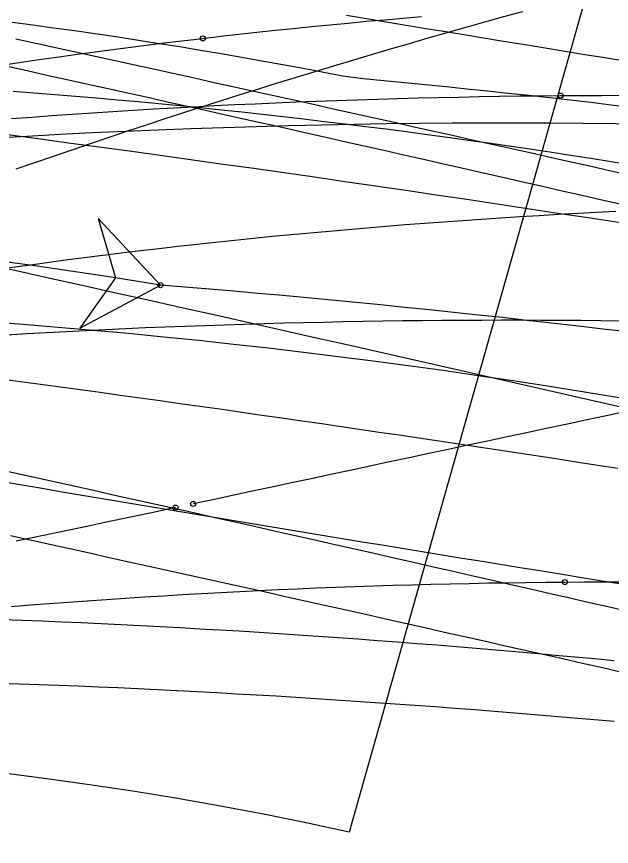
# Model space of a CAD drawing. Extents: x -14 to 1565148, y -25 to 642856.
# Drawn here: x 1564977.29 to 1564987.06, y 636499.08 to 636512.72 of the extents above; entities that cross this region are included whole.
import ezdxf

# ---------------------------------------------------------------- set-up
doc = ezdxf.new("R2010")
doc.units = 0
for name, color, linetype in [('DR_P_Headwall', 7, 'Continuous'), ('MT_P_Drums', 7, 'Continuous'), ('PM_P_Edge_Line', 7, 'Continuous'), ('PV_X_COP', 7, 'Continuous'), ('TR_Turning_Path25', 7, 'Continuous'), ('TR_Turning_Path26', 7, 'Continuous'), ('TR_Turning_Path27', 7, 'Continuous'), ('TR_Turning_Path28 - Copy-1', 7, 'Continuous'), ('TR_Turning_Path29', 7, 'Continuous')]:
    doc.layers.add(name, color=color, linetype=linetype)

msp = doc.modelspace()

# ---------------------------------------------------------------- linework, layer by layer
at = {"layer": 'DR_P_Headwall'}
for points in [[(1564977.212, 636512.631), (1564977.553, 636512.586), (1564977.894, 636512.54), (1564978.235, 636512.493), (1564978.575, 636512.444), (1564978.915, 636512.394), (1564979.255, 636512.342), (1564979.595, 636512.289), (1564979.934, 636512.235), (1564980.273, 636512.179), (1564980.613, 636512.122), (1564980.951, 636512.063), (1564981.29, 636512.003), (1564981.628, 636511.942), (1564981.966, 636511.879), (1564982.304, 636511.815), (1564982.642, 636511.751), (1564982.981, 636511.708), (1564983.321, 636511.675), (1564983.661, 636511.641), (1564984.001, 636511.607), (1564984.341, 636511.573), (1564984.681, 636511.538), (1564985.021, 636511.502), (1564985.36, 636511.466), (1564985.7, 636511.429), (1564986.039, 636511.391), (1564986.379, 636511.353), (1564986.718, 636511.314), (1564987.057, 636511.275), (1564987.396, 636511.235)], [(1564979.649, 636508.307), (1564978.623, 636509.401), (1564978.909, 636508.429), (1564978.327, 636507.599), (1564979.649, 636508.307)], [(1564987.104, 636502.128), (1564986.78, 636502.159), (1564986.456, 636502.189), (1564986.132, 636502.219), (1564985.808, 636502.248), (1564985.484, 636502.276), (1564985.16, 636502.304), (1564984.836, 636502.332), (1564984.512, 636502.358), (1564984.188, 636502.385), (1564983.864, 636502.41), (1564983.539, 636502.435), (1564983.215, 636502.46), (1564982.891, 636502.484), (1564982.567, 636502.507), (1564982.243, 636502.53), (1564981.918, 636502.552), (1564981.594, 636502.573), (1564981.269, 636502.594), (1564980.945, 636502.614), (1564980.621, 636502.634), (1564980.296, 636502.652), (1564979.971, 636502.671), (1564979.647, 636502.688), (1564979.322, 636502.705), (1564978.998, 636502.721), (1564978.673, 636502.737), (1564978.348, 636502.752), (1564978.024, 636502.766), (1564977.699, 636502.779), (1564977.375, 636502.792), (1564977.05, 636502.804)]]:
    msp.add_lwpolyline(points, dxfattribs=at)
msp.add_lwpolyline([(1564979.649, 636508.307), (1564978.623, 636509.401), (1564978.909, 636508.429), (1564978.327, 636507.599)], close=True, dxfattribs=at)
msp.add_circle((1564979.649, 636508.307), 0.0417, dxfattribs=at)
msp.add_circle((1564979.649, 636508.307), 0.0417, dxfattribs=at)
for centre, radius, start, end in [((1564966.537, 636429.697), 79.696, 80.53035, 99.34974), ((1564963.729, 636311.184), 197.765, 77.90523, 85.38277)]:
    msp.add_arc(centre, radius, start, end, dxfattribs=at)
at = {"layer": 'MT_P_Drums'}
for points in [[(1564977.2, 636511.047), (1564977.534, 636511.072), (1564977.867, 636511.096), (1564978.201, 636511.12), (1564978.535, 636511.142), (1564978.869, 636511.164), (1564979.203, 636511.185), (1564979.537, 636511.205), (1564979.871, 636511.224), (1564980.205, 636511.242), (1564980.539, 636511.259), (1564980.873, 636511.276), (1564981.207, 636511.291), (1564981.541, 636511.306), (1564981.876, 636511.32), (1564982.21, 636511.333), (1564982.545, 636511.346), (1564982.879, 636511.357), (1564983.213, 636511.368), (1564983.548, 636511.377), (1564983.882, 636511.386), (1564984.217, 636511.394), (1564984.551, 636511.401), (1564984.886, 636511.408), (1564985.221, 636511.413), (1564985.555, 636511.418), (1564985.89, 636511.422), (1564986.224, 636511.425)], [(1564986.224, 636511.425), (1564986.56, 636511.427), (1564986.895, 636511.428), (1564987.231, 636511.429)], [(1564977.126, 636507.492), (1564977.451, 636507.511), (1564977.776, 636507.529), (1564978.101, 636507.546), (1564978.425, 636507.563), (1564978.75, 636507.578), (1564979.075, 636507.593), (1564979.401, 636507.608), (1564979.726, 636507.621), (1564980.051, 636507.634), (1564980.376, 636507.646), (1564980.701, 636507.657), (1564981.026, 636507.667), (1564981.351, 636507.677), (1564981.677, 636507.686), (1564982.002, 636507.694), (1564982.327, 636507.701), (1564982.653, 636507.708), (1564982.978, 636507.714), (1564983.303, 636507.719), (1564983.628, 636507.724), (1564983.954, 636507.727), (1564984.279, 636507.73), (1564984.605, 636507.732), (1564984.93, 636507.733), (1564985.255, 636507.734), (1564985.581, 636507.734), (1564985.906, 636507.733), (1564986.231, 636507.731), (1564986.557, 636507.729), (1564986.882, 636507.726), (1564987.207, 636507.722)], [(1564977.194, 636503.022), (1564977.507, 636503.047), (1564977.82, 636503.071), (1564978.133, 636503.095), (1564978.446, 636503.117), (1564978.759, 636503.139), (1564979.072, 636503.16), (1564979.386, 636503.181), (1564979.699, 636503.2), (1564980.013, 636503.219), (1564980.326, 636503.237), (1564980.64, 636503.254), (1564980.954, 636503.27), (1564981.267, 636503.285), (1564981.581, 636503.3), (1564981.895, 636503.314), (1564982.209, 636503.327), (1564982.523, 636503.339), (1564982.837, 636503.351), (1564983.152, 636503.362), (1564983.466, 636503.371), (1564983.78, 636503.381), (1564984.094, 636503.389), (1564984.409, 636503.396), (1564984.723, 636503.403), (1564985.037, 636503.409), (1564985.352, 636503.414), (1564985.666, 636503.419), (1564985.981, 636503.422), (1564986.295, 636503.425)], [(1564986.295, 636503.425), (1564986.611, 636503.427), (1564986.926, 636503.428), (1564987.242, 636503.429)]]:
    msp.add_lwpolyline(points, dxfattribs=at)
for centre in [(1564986.224, 636511.425), (1564986.224, 636511.425), (1564986.295, 636503.425), (1564986.295, 636503.425)]:
    msp.add_circle(centre, 0.0417, dxfattribs=at)
msp.add_arc((1564985.341, 636368.211), 142.761, 73.29732, 100.95468, dxfattribs=at)
at = {"layer": 'PM_P_Edge_Line'}
for points in [[(1564977.228, 636511.495), (1564977.571, 636511.47), (1564977.914, 636511.443), (1564978.256, 636511.415), (1564978.598, 636511.386), (1564978.94, 636511.356), (1564979.282, 636511.325), (1564979.623, 636511.293), (1564979.964, 636511.26), (1564980.304, 636511.226), (1564980.644, 636511.191), (1564980.984, 636511.155), (1564981.324, 636511.118), (1564981.663, 636511.08), (1564982.002, 636511.041), (1564982.341, 636511.001), (1564982.679, 636510.96), (1564983.017, 636510.918), (1564983.355, 636510.876), (1564983.693, 636510.832), (1564984.03, 636510.787), (1564984.367, 636510.741), (1564984.704, 636510.694), (1564985.04, 636510.647), (1564985.376, 636510.598), (1564985.712, 636510.548), (1564986.048, 636510.498), (1564986.384, 636510.446), (1564986.719, 636510.393), (1564987.054, 636510.34), (1564987.389, 636510.285)], [(1564987.101, 636501.131), (1564986.774, 636501.16), (1564986.447, 636501.188), (1564986.12, 636501.215), (1564985.793, 636501.243), (1564985.466, 636501.269), (1564985.139, 636501.295), (1564984.812, 636501.321), (1564984.485, 636501.346), (1564984.159, 636501.37), (1564983.832, 636501.394), (1564983.505, 636501.417), (1564983.179, 636501.44), (1564982.853, 636501.462), (1564982.526, 636501.484), (1564982.2, 636501.505), (1564981.874, 636501.525), (1564981.549, 636501.545), (1564981.223, 636501.564), (1564980.897, 636501.583), (1564980.572, 636501.601), (1564980.247, 636501.618), (1564979.922, 636501.635), (1564979.597, 636501.651), (1564979.272, 636501.667), (1564978.948, 636501.682), (1564978.623, 636501.696), (1564978.299, 636501.71), (1564977.976, 636501.723), (1564977.652, 636501.735), (1564977.328, 636501.747), (1564977.005, 636501.758)]]:
    msp.add_lwpolyline(points, dxfattribs=at)
msp.add_arc((1564968.722, 636396.856), 111.141, 79.25798, 98.34835, dxfattribs=at)
at = {"layer": 'PV_X_COP'}
msp.add_line((1564995.153, 636543.13), (1564982.749, 636499.312), dxfattribs=at)
msp.add_arc((1564969.87, 636440.711), 60, 77.60512, 161.78375, dxfattribs=at)
at = {"layer": 'TR_Turning_Path25'}
msp.add_lwpolyline([(1564977.168, 636508.596), (1564977.475, 636508.638), (1564977.781, 636508.68), (1564978.088, 636508.721), (1564978.395, 636508.761), (1564978.703, 636508.8), (1564979.011, 636508.838), (1564979.319, 636508.875), (1564979.628, 636508.911), (1564979.937, 636508.946), (1564980.247, 636508.981), (1564980.557, 636509.014), (1564980.867, 636509.047), (1564981.177, 636509.079), (1564981.488, 636509.11), (1564981.799, 636509.14), (1564982.111, 636509.169), (1564982.423, 636509.197), (1564982.735, 636509.224), (1564983.047, 636509.251), (1564983.359, 636509.277), (1564983.672, 636509.302), (1564983.985, 636509.326), (1564984.299, 636509.349), (1564984.612, 636509.372), (1564984.926, 636509.393), (1564985.24, 636509.414), (1564985.555, 636509.434), (1564985.869, 636509.453), (1564986.184, 636509.472), (1564986.499, 636509.489), (1564986.814, 636509.506), (1564987.13, 636509.522)], dxfattribs=at)
msp.add_arc((1564989.087, 636426.565), 91.716, 76.77078, 136.7592, dxfattribs=at)
at = {"layer": 'TR_Turning_Path26'}
for points in [[(1564987.376, 636510.109), (1564987.05, 636510.182), (1564986.725, 636510.256), (1564986.399, 636510.329), (1564986.073, 636510.402), (1564985.748, 636510.475), (1564985.422, 636510.548), (1564985.096, 636510.621), (1564984.77, 636510.694), (1564984.445, 636510.767), (1564984.119, 636510.84), (1564983.793, 636510.913), (1564983.467, 636510.986), (1564983.141, 636511.058), (1564982.815, 636511.131), (1564982.489, 636511.203), (1564982.164, 636511.276), (1564981.838, 636511.348), (1564981.512, 636511.42), (1564981.186, 636511.492), (1564980.86, 636511.564), (1564980.534, 636511.637), (1564980.208, 636511.709), (1564979.882, 636511.78), (1564979.556, 636511.852), (1564979.23, 636511.924), (1564978.904, 636511.996), (1564978.578, 636512.067), (1564978.251, 636512.139), (1564977.925, 636512.21), (1564977.599, 636512.282), (1564977.273, 636512.353)], [(1564987.229, 636509.631), (1564986.903, 636509.705), (1564986.578, 636509.78), (1564986.252, 636509.854), (1564985.927, 636509.928), (1564985.601, 636510.002), (1564985.276, 636510.076), (1564984.95, 636510.15), (1564984.625, 636510.224), (1564984.299, 636510.298), (1564983.973, 636510.372), (1564983.648, 636510.445), (1564983.322, 636510.519), (1564982.996, 636510.592), (1564982.671, 636510.666), (1564982.345, 636510.739), (1564982.019, 636510.812), (1564981.694, 636510.886), (1564981.368, 636510.959), (1564981.042, 636511.032), (1564980.716, 636511.105), (1564980.39, 636511.177), (1564980.065, 636511.25), (1564979.739, 636511.323), (1564979.413, 636511.396), (1564979.087, 636511.468), (1564978.761, 636511.54), (1564978.435, 636511.613), (1564978.109, 636511.685), (1564977.783, 636511.757), (1564977.457, 636511.829), (1564977.131, 636511.901)], [(1564987.348, 636502.935), (1564987.025, 636503.009), (1564986.701, 636503.083), (1564986.377, 636503.158), (1564986.053, 636503.232), (1564985.729, 636503.306), (1564985.405, 636503.38), (1564985.082, 636503.454), (1564984.758, 636503.528), (1564984.434, 636503.602), (1564984.11, 636503.676), (1564983.786, 636503.749), (1564983.462, 636503.823), (1564983.138, 636503.897), (1564982.814, 636503.97), (1564982.49, 636504.043), (1564982.166, 636504.117), (1564981.842, 636504.19), (1564981.517, 636504.263), (1564981.193, 636504.336), (1564980.869, 636504.409), (1564980.545, 636504.482), (1564980.221, 636504.555), (1564979.897, 636504.627), (1564979.572, 636504.7), (1564979.248, 636504.773), (1564978.924, 636504.845), (1564978.6, 636504.918), (1564978.275, 636504.99), (1564977.951, 636505.062), (1564977.627, 636505.134), (1564977.303, 636505.206), (1564976.978, 636505.278)], [(1564987.234, 636501.939), (1564986.91, 636502.012), (1564986.586, 636502.085), (1564986.262, 636502.159), (1564985.938, 636502.232), (1564985.614, 636502.305), (1564985.29, 636502.378), (1564984.966, 636502.451), (1564984.642, 636502.524), (1564984.318, 636502.597), (1564983.994, 636502.67), (1564983.67, 636502.743), (1564983.346, 636502.815), (1564983.022, 636502.888), (1564982.698, 636502.96), (1564982.374, 636503.033), (1564982.049, 636503.105), (1564981.725, 636503.177), (1564981.401, 636503.25), (1564981.077, 636503.322), (1564980.753, 636503.394), (1564980.428, 636503.466), (1564980.104, 636503.538), (1564979.78, 636503.61), (1564979.456, 636503.682), (1564979.131, 636503.753), (1564978.807, 636503.825), (1564978.483, 636503.897), (1564978.159, 636503.968), (1564977.834, 636504.04), (1564977.51, 636504.111), (1564977.186, 636504.182)]]:
    msp.add_lwpolyline(points, dxfattribs=at)
msp.add_arc((1564687.665, 635201.082), 1339.15, 76.807395, 79.913822, dxfattribs=at)
at = {"layer": 'TR_Turning_Path27'}
for points in [[(1564980.343, 636512.365), (1564980.64, 636512.4), (1564980.937, 636512.433), (1564981.235, 636512.466), (1564981.534, 636512.498), (1564981.833, 636512.529), (1564982.132, 636512.559), (1564982.432, 636512.589), (1564982.732, 636512.618), (1564983.032, 636512.646), (1564983.333, 636512.673), (1564983.635, 636512.699), (1564983.937, 636512.725)], [(1564977.106, 636511.937), (1564977.399, 636511.98), (1564977.692, 636512.022), (1564977.986, 636512.063), (1564978.28, 636512.104), (1564978.574, 636512.144), (1564978.868, 636512.183), (1564979.162, 636512.221), (1564979.457, 636512.258), (1564979.752, 636512.295), (1564980.047, 636512.33), (1564980.343, 636512.365)]]:
    msp.add_lwpolyline(points, dxfattribs=at)
msp.add_circle((1564980.343, 636512.365), 0.0417, dxfattribs=at)
msp.add_circle((1564980.343, 636512.365), 0.0417, dxfattribs=at)
at = {"layer": 'TR_Turning_Path28 - Copy-1'}
for points in [[(1564987.278, 636511.991), (1564986.951, 636512.044), (1564986.624, 636512.097), (1564986.297, 636512.151), (1564985.97, 636512.204), (1564985.644, 636512.257), (1564985.317, 636512.31), (1564984.991, 636512.364), (1564984.664, 636512.417), (1564984.338, 636512.471), (1564984.012, 636512.524), (1564983.686, 636512.578), (1564983.36, 636512.632), (1564983.034, 636512.686), (1564982.708, 636512.74)], [(1564987.164, 636505.291), (1564986.837, 636505.342), (1564986.511, 636505.393), (1564986.184, 636505.443), (1564985.857, 636505.493), (1564985.53, 636505.543), (1564985.203, 636505.593), (1564984.877, 636505.642), (1564984.55, 636505.692), (1564984.223, 636505.741), (1564983.896, 636505.789), (1564983.569, 636505.838), (1564983.242, 636505.886), (1564982.915, 636505.934), (1564982.588, 636505.982), (1564982.26, 636506.03), (1564981.933, 636506.077), (1564981.606, 636506.124), (1564981.279, 636506.171), (1564980.951, 636506.218), (1564980.624, 636506.265), (1564980.297, 636506.311), (1564979.969, 636506.357), (1564979.642, 636506.403), (1564979.315, 636506.448), (1564978.987, 636506.494), (1564978.66, 636506.539), (1564978.332, 636506.584), (1564978.005, 636506.629), (1564977.677, 636506.673), (1564977.349, 636506.717), (1564977.022, 636506.761)], [(1564987.231, 636503.388), (1564986.903, 636503.441), (1564986.575, 636503.494), (1564986.247, 636503.547), (1564985.918, 636503.601), (1564985.59, 636503.654), (1564985.262, 636503.707), (1564984.933, 636503.761), (1564984.605, 636503.814), (1564984.276, 636503.868), (1564983.948, 636503.921), (1564983.619, 636503.975), (1564983.291, 636504.029), (1564982.962, 636504.083), (1564982.634, 636504.137), (1564982.305, 636504.191), (1564981.976, 636504.245), (1564981.648, 636504.299), (1564981.319, 636504.354), (1564980.99, 636504.408), (1564980.662, 636504.463), (1564980.333, 636504.518), (1564980.004, 636504.573), (1564979.676, 636504.628), (1564979.347, 636504.683), (1564979.018, 636504.738), (1564978.69, 636504.793), (1564978.361, 636504.849), (1564978.032, 636504.905), (1564977.704, 636504.961), (1564977.375, 636505.017), (1564977.046, 636505.073)]]:
    msp.add_lwpolyline(points, dxfattribs=at)
msp.add_arc((1564913.591, 636033.323), 481.666, 78.50755, 86.20032, dxfattribs=at)
at = {"layer": 'TR_Turning_Path29'}
for points in [[(1564985.598, 636512.803), (1564985.287, 636512.717), (1564984.975, 636512.631), (1564984.665, 636512.544), (1564984.354, 636512.456), (1564984.043, 636512.367), (1564983.733, 636512.277), (1564983.423, 636512.187), (1564983.113, 636512.096), (1564982.804, 636512.004), (1564982.495, 636511.911), (1564982.186, 636511.817), (1564981.877, 636511.723), (1564981.568, 636511.628), (1564981.26, 636511.532), (1564980.952, 636511.435), (1564980.644, 636511.337), (1564980.336, 636511.239), (1564980.029, 636511.14), (1564979.722, 636511.04), (1564979.415, 636510.939), (1564979.109, 636510.838), (1564978.802, 636510.735), (1564978.496, 636510.632), (1564978.191, 636510.528), (1564977.885, 636510.424), (1564977.58, 636510.318), (1564977.275, 636510.212)], [(1564987.272, 636506.221), (1564986.951, 636506.153), (1564986.63, 636506.085), (1564986.309, 636506.017), (1564985.987, 636505.948), (1564985.666, 636505.88), (1564985.344, 636505.811), (1564985.022, 636505.743), (1564984.701, 636505.674), (1564984.379, 636505.606), (1564984.057, 636505.537), (1564983.735, 636505.468), (1564983.412, 636505.399), (1564983.09, 636505.33), (1564982.768, 636505.261), (1564982.445, 636505.192), (1564982.123, 636505.124), (1564981.8, 636505.055), (1564981.478, 636504.986), (1564981.155, 636504.917), (1564980.832, 636504.848), (1564980.509, 636504.779), (1564980.186, 636504.71)], [(1564979.896, 636504.648), (1564979.605, 636504.586), (1564979.315, 636504.524), (1564979.024, 636504.463), (1564978.733, 636504.401), (1564978.442, 636504.34), (1564978.15, 636504.278), (1564977.859, 636504.217), (1564977.568, 636504.156), (1564977.276, 636504.095)]]:
    msp.add_lwpolyline(points, dxfattribs=at)
for centre in [(1564980.186, 636504.71), (1564979.896, 636504.648)]:
    msp.add_circle(centre, 0.0417, dxfattribs=at)
msp.add_arc((1565018.671, 636391.904), 129.304, 86.34072, 118.81406, dxfattribs=at)

doc.saveas('drawing.dxf')
